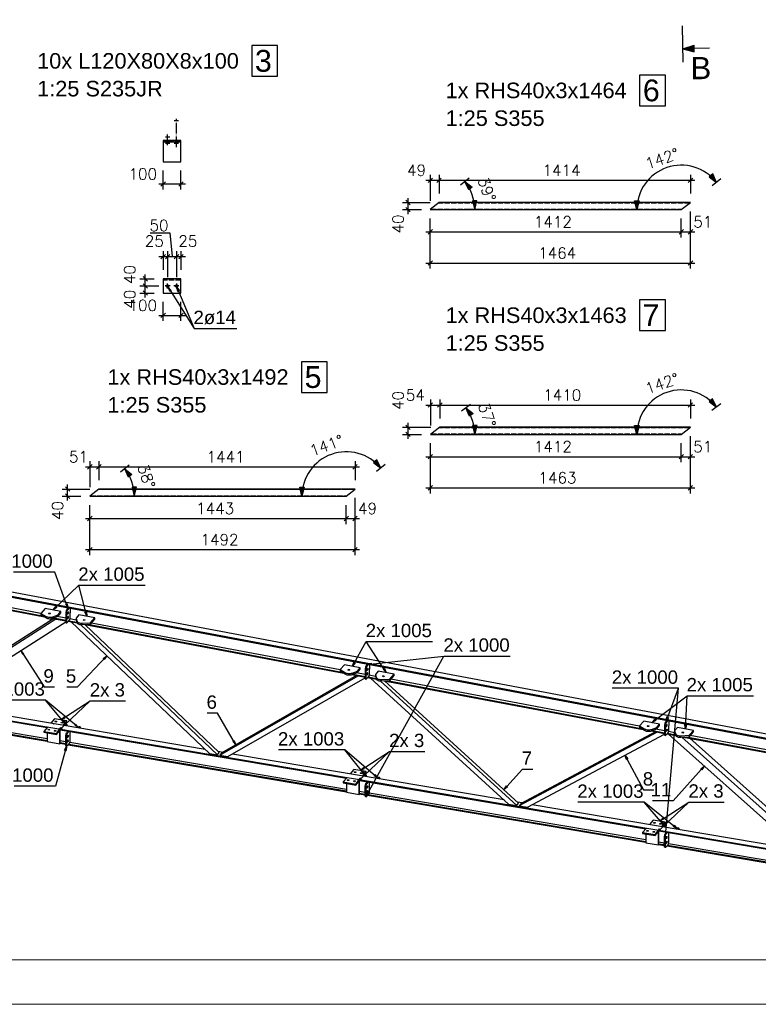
# Model space of a CAD drawing. Header units: millimetres. Extents: x 1814 to 94182, y 11562 to 49454.
# Tile 450 of 656: x 23074 to 23489, y 28069 to 28623. Entities that reach past the tile are written whole.
import ezdxf

# ---------------------------------------------------------------- set-up
doc = ezdxf.new("R2010")
doc.units = ezdxf.units.MM
doc.linetypes.add('ACAD_ISO02W100', pattern=[15, 12, -3])
doc.linetypes.add('ACAD_ISO04W100', pattern=[30, 24, -3, 0, -3])
doc.layers.add('AS_DIM_ON', color=7, linetype='Continuous')
doc.layers.add('pomoc', color=210, linetype='Continuous', lineweight=9, plot=False)
doc.layers.add('ramka', color=84, linetype='Continuous', lineweight=15)
doc.styles.add('ARIAL', font='arial.ttf')
doc.styles.add('CutSymbolDown', font='arial.ttf', dxfattribs={"height": 5})
doc.styles.add('ROMANS', font='romans')

# ---------------------------------------------------------------- blocks, each defined once
blk = doc.blocks.new('sectiondown')
blk.add_hatch(color=256).paths.add_polyline_path([(0, 0), (-2.55, 0.73), (-2.55, -0.73)])
at = {"color": 7, "linetype": 'Continuous'}
for p, q in [((0, -3), (0, 5.15)), ((-6, 0), (-2.55, 0))]:
    blk.add_line(p, q, dxfattribs=at)
for p, q in [((0, 0), (-2.55, 0.73)), ((-2.55, -0.73), (-2.55, 0.73)), ((0, 0), (-2.55, -0.73))]:
    blk.add_line(p, q)

msp = doc.modelspace()

# ---------------------------------------------------------------- hatches: boundary and pattern name
at = {"layer": 'AS_DIM_ON'}
for points in [[(23465.892, 28531.626), (23463.811, 28536.34), (23461.837, 28534.806)], [(23324.37, 28532.017), (23328.488, 28528.919), (23326.545, 28527.345)], [(23329.943, 28516.282), (23331.193, 28521.282), (23328.693, 28521.282)], [(23421.155, 28516.282), (23419.905, 28521.282), (23422.405, 28521.282)], [(23465.876, 28405.183), (23463.794, 28409.898), (23461.82, 28408.364)], [(23325.002, 28404.785), (23328.993, 28401.524), (23326.989, 28400.03)], [(23329.96, 28389.843), (23331.21, 28394.843), (23328.71, 28394.843)], [(23421.136, 28389.843), (23419.886, 28394.843), (23422.386, 28394.843)], [(23277.03, 28370.929), (23274.829, 28375.59), (23272.895, 28374.006)], [(23133.027, 28370.539), (23137.099, 28367.381), (23135.134, 28365.836)], [(23138.371, 28355.091), (23139.621, 28360.091), (23137.121, 28360.091)], [(23232.687, 28355.091), (23231.437, 28360.091), (23233.937, 28360.091)]]:
    msp.add_hatch(color=8, dxfattribs=at).paths.add_polyline_path(points, flags=0)

# ---------------------------------------------------------------- linework, layer by layer
at = {"color": 10, "linetype": 'ACAD_ISO04W100', "ltscale": 0.25}
for p, q in [((23163.311, 28566.174), (23160.911, 28566.174)), ((23163.311, 28566.174), (23160.911, 28566.174)), ((23162.111, 28551.419), (23162.111, 28567.324)), ((23162.111, 28551.419), (23162.111, 28567.324)), ((23162.111, 28566.174), (23162.111, 28566.174)), ((23162.111, 28566.174), (23162.111, 28566.174)), ((23157.111, 28552.469), (23157.111, 28559.374)), ((23154.611, 28555.222), (23164.611, 28555.222)), ((23158.311, 28556.974), (23155.911, 28556.974)), ((23158.311, 28553.469), (23155.911, 28553.469)), ((23157.111, 28556.974), (23157.111, 28556.974)), ((23157.111, 28553.469), (23157.111, 28553.469)), ((23163.311, 28553.469), (23160.911, 28553.469)), ((23163.311, 28553.469), (23160.911, 28553.469)), ((23162.111, 28553.469), (23162.111, 28553.469)), ((23162.111, 28553.469), (23162.111, 28553.469)), ((23451.301, 28520.282), (23309.881, 28520.282)), ((23154.611, 28477.323), (23164.611, 28477.323)), ((23158.511, 28473.323), (23155.711, 28473.323)), ((23158.511, 28473.323), (23155.711, 28473.323)), ((23157.111, 28471.923), (23157.111, 28474.723)), ((23157.111, 28471.923), (23157.111, 28474.723)), ((23157.111, 28473.323), (23157.111, 28473.323)), ((23163.511, 28473.323), (23160.711, 28473.323)), ((23163.511, 28473.323), (23160.711, 28473.323)), ((23162.111, 28474.723), (23162.111, 28471.923)), ((23162.111, 28474.723), (23162.111, 28471.923)), ((23162.111, 28473.323), (23162.111, 28473.323)), ((23310.325, 28393.843), (23451.283, 28393.843)), ((23118.461, 28359.091), (23262.572, 28359.091))]:
    msp.add_line(p, q, dxfattribs=at)
at = {"color": 145, "linetype": 'Continuous', "ltscale": 0.25}
for p, q in [((23164.611, 28555.222), (23154.611, 28555.222)), ((23154.611, 28555.222), (23154.611, 28543.222)), ((23154.611, 28554.422), (23164.611, 28554.422)), ((23164.611, 28543.222), (23164.611, 28555.222)), ((23154.611, 28543.222), (23164.611, 28543.222)), ((23309.881, 28520.282), (23304.943, 28516.282)), ((23451.3, 28520.282), (23309.881, 28520.282)), ((23446.155, 28516.282), (23451.3, 28520.282)), ((23304.943, 28516.282), (23446.155, 28516.282)), ((23164.611, 28477.323), (23154.611, 28477.323)), ((23154.611, 28477.323), (23154.611, 28469.323)), ((23164.611, 28469.323), (23164.611, 28477.323)), ((23154.611, 28469.323), (23164.611, 28469.323)), ((23310.325, 28393.843), (23304.96, 28389.843)), ((23451.283, 28393.843), (23310.325, 28393.843)), ((23446.136, 28389.843), (23451.283, 28393.843)), ((23304.96, 28389.843), (23446.136, 28389.843)), ((23118.461, 28359.091), (23113.371, 28355.091)), ((23262.572, 28359.091), (23118.461, 28359.091)), ((23257.687, 28355.091), (23262.572, 28359.091)), ((23113.371, 28355.091), (23257.687, 28355.091)), ((23606.467, 28200.104), (22933.993, 28326.55)), ((23606.448, 28197.778), (22932.298, 28324.539)), ((22932.298, 28324.117), (23606.448, 28197.355)), ((22942.278, 28314.613), (23087.862, 28287.239)), ((22943.966, 28314.719), (23086.789, 28287.864)), ((23085.869, 28289.121), (22945.959, 28315.429)), ((23085.871, 28289.209), (23085.854, 28288.408)), ((23085.854, 28288.408), (23088.832, 28286.675)), ((23088.183, 28291.953), (23085.871, 28289.209)), ((23085.871, 28289.209), (23088.849, 28287.476)), ((23097.142, 28290.268), (23088.183, 28291.953)), ((23088.849, 28287.476), (23088.832, 28286.675)), ((23092.611, 28286.463), (23095.537, 28287.581)), ((23092.628, 28287.264), (23092.611, 28286.463)), ((23092.628, 28287.264), (23095.554, 28288.383)), ((23099.827, 28286.496), (23095.049, 28287.395)), ((23095.537, 28287.581), (23097.126, 28289.466)), ((23095.554, 28288.383), (23095.537, 28287.581)), ((23095.554, 28288.383), (23097.142, 28290.268)), ((23097.126, 28289.466), (23097.142, 28290.268)), ((23099.896, 28289.77), (23099.788, 28284.599)), ((23099.896, 28289.77), (23100.317, 28289.691)), ((23100.317, 28289.691), (23100.208, 28284.52)), ((23100.857, 28291.887), (23100.314, 28291.243)), ((23100.314, 28291.243), (23100.735, 28291.164)), ((23101.667, 28292.27), (23100.735, 28291.164)), ((23100.8, 28289.168), (23100.777, 28289.141)), ((23100.93, 28288.743), (23100.794, 28288.769)), ((23100.8, 28289.168), (23101.221, 28289.089)), ((23101.246, 28292.349), (23100.857, 28291.887)), ((23100.893, 28287.006), (23101.184, 28287.352)), ((23101.221, 28289.089), (23100.93, 28288.743)), ((23100.949, 28289.679), (23101.241, 28290.024)), ((23102.319, 28286.699), (23102.434, 28292.126)), ((23107.185, 28288.38), (23105.596, 28286.495)), ((23116.145, 28286.695), (23107.185, 28288.38)), ((23017.855, 28237.547), (23094.183, 28286.051)), ((23093.12, 28286.25), (23019.444, 28239.432)), ((23024.394, 28236.443), (23099.803, 28284.362)), ((23092.357, 28286.394), (23099.796, 28284.995)), ((23093.148, 28286.668), (23099.805, 28285.416)), ((23099.788, 28284.599), (23100.208, 28284.52)), ((23100.013, 28283.964), (23100.434, 28283.884)), ((23100.585, 28283.989), (23102.041, 28285.716)), ((23100.744, 28286.496), (23100.721, 28286.469)), ((23100.874, 28286.071), (23100.737, 28286.096)), ((23100.744, 28286.496), (23101.165, 28286.416)), ((23100.874, 28286.071), (23101.165, 28286.416)), ((23101.209, 28284.73), (23106.162, 28283.798)), ((23101.516, 28285.094), (23105.986, 28284.254)), ((23102.041, 28285.716), (23102.319, 28286.699)), ((23105.662, 28285.399), (23102.139, 28286.062)), ((23102.917, 28284.408), (23180.697, 28210.4)), ((23105.596, 28286.495), (23105.579, 28285.693)), ((23105.579, 28285.693), (23105.61, 28285.584)), ((23105.596, 28286.495), (23106.095, 28284.732)), ((23105.61, 28285.584), (23106.078, 28283.931)), ((23106.078, 28283.931), (23106.095, 28284.732)), ((23108.162, 28282.885), (23185.128, 28209.652)), ((23109.131, 28282.858), (23109.148, 28283.66)), ((23109.131, 28282.858), (23113.816, 28283.15)), ((23109.148, 28283.66), (23113.833, 28283.952)), ((23186.187, 28210.909), (23110.482, 28282.942)), ((23110.656, 28282.953), (23256.274, 28255.573)), ((23112.344, 28283.058), (23255.201, 28256.197)), ((23113.816, 28283.15), (23116.128, 28285.893)), ((23113.833, 28283.952), (23113.816, 28283.15)), ((23113.833, 28283.952), (23116.145, 28286.695)), ((23254.28, 28257.454), (23114.337, 28283.768)), ((23116.128, 28285.893), (23116.145, 28286.695)), ((23256.593, 28260.286), (23254.282, 28257.543)), ((23265.553, 28258.601), (23256.593, 28260.286)), ((23269.269, 28260.221), (23268.726, 28259.577)), ((23268.726, 28259.577), (23269.147, 28259.498)), ((23270.079, 28260.603), (23269.147, 28259.498)), ((23269.658, 28260.683), (23269.269, 28260.221)), ((23270.731, 28255.032), (23270.845, 28260.459)), ((23186.531, 28209.415), (23264.305, 28254.062)), ((23263.453, 28254.222), (23187.59, 28210.672)), ((23254.282, 28257.543), (23254.265, 28256.741)), ((23254.265, 28256.741), (23257.243, 28255.008)), ((23254.282, 28257.543), (23257.26, 28255.81)), ((23257.26, 28255.81), (23257.243, 28255.008)), ((23260.768, 28254.727), (23268.207, 28253.329)), ((23261.022, 28254.796), (23263.948, 28255.915)), ((23261.038, 28255.598), (23261.022, 28254.796)), ((23261.038, 28255.598), (23263.965, 28256.717)), ((23261.558, 28255.001), (23268.216, 28253.75)), ((23268.239, 28254.83), (23263.46, 28255.728)), ((23263.948, 28255.915), (23265.537, 28257.8)), ((23263.965, 28256.717), (23263.948, 28255.915)), ((23263.965, 28256.717), (23265.553, 28258.601)), ((23265.537, 28257.8), (23265.553, 28258.601)), ((23268.308, 28258.103), (23268.199, 28252.932)), ((23268.308, 28258.103), (23268.729, 28258.024)), ((23268.646, 28254.102), (23268.62, 28252.853)), ((23268.729, 28258.024), (23268.646, 28254.102)), ((23268.996, 28252.322), (23270.452, 28254.05)), ((23269.155, 28254.829), (23269.133, 28254.802)), ((23269.285, 28254.404), (23269.149, 28254.43)), ((23269.155, 28254.829), (23269.576, 28254.75)), ((23269.211, 28257.501), (23269.189, 28257.475)), ((23269.341, 28257.077), (23269.205, 28257.102)), ((23269.211, 28257.501), (23269.632, 28257.422)), ((23269.285, 28254.404), (23269.576, 28254.75)), ((23269.305, 28255.34), (23269.596, 28255.685)), ((23269.632, 28257.422), (23269.341, 28257.077)), ((23269.361, 28258.012), (23269.652, 28258.358)), ((23270.452, 28254.05), (23270.731, 28255.032)), ((23274.074, 28253.733), (23270.55, 28254.395)), ((23274.008, 28254.828), (23273.991, 28254.026)), ((23273.991, 28254.026), (23274.022, 28253.917)), ((23275.596, 28256.713), (23274.008, 28254.828)), ((23274.008, 28254.828), (23274.506, 28253.066)), ((23274.022, 28253.917), (23274.489, 28252.264)), ((23284.556, 28255.028), (23275.596, 28256.713)), ((23282.228, 28251.484), (23284.539, 28254.227)), ((23282.244, 28252.285), (23284.556, 28255.028)), ((23284.539, 28254.227), (23284.556, 28255.028)), ((22932.298, 28251.927), (23258.069, 28196.901)), ((22945.28, 28249.312), (23089.346, 28224.978)), ((23191.104, 28208.643), (23268.201, 28252.901)), ((23268.199, 28252.932), (23268.62, 28252.853)), ((23268.425, 28252.297), (23268.846, 28252.218)), ((23269.62, 28253.063), (23274.574, 28252.131)), ((23269.928, 28253.428), (23274.398, 28252.587)), ((23271.347, 28252.738), (23348.965, 28181.978)), ((23274.489, 28252.264), (23274.506, 28253.066)), ((23353.539, 28181.206), (23276.746, 28251.213)), ((23277.542, 28251.191), (23277.559, 28251.993)), ((23277.542, 28251.191), (23282.228, 28251.484)), ((23277.559, 28251.993), (23282.244, 28252.285)), ((23279.068, 28251.286), (23424.685, 28223.906)), ((23354.598, 28182.462), (23279.113, 28251.278)), ((23280.755, 28251.392), (23423.612, 28224.53)), ((23282.244, 28252.285), (23282.228, 28251.484)), ((23422.691, 28225.788), (23282.748, 28252.102)), ((22945.28, 28243.179), (23089.446, 28218.827)), ((22945.28, 28242.109), (23089.446, 28217.758)), ((22945.28, 28241.687), (23089.446, 28217.335)), ((23178.313, 28212.669), (23027.16, 28238.201)), ((23093.47, 28229.871), (23091.352, 28227.358)), ((23092.988, 28227.082), (23093.106, 28227.062)), ((23100.487, 28228.686), (23093.47, 28229.871)), ((23098.369, 28226.173), (23100.487, 28228.686)), ((23098.765, 28226.106), (23100.487, 28228.149)), ((23099.812, 28226.511), (23099.383, 28226.001)), ((23100.286, 28226.503), (23099.804, 28225.93)), ((23099.865, 28226.574), (23099.812, 28226.511)), ((23100.286, 28226.503), (23099.865, 28226.574)), ((23100.438, 28226.607), (23100.017, 28226.678)), ((23100.487, 28228.149), (23100.487, 28228.686)), ((23425.005, 28228.619), (23422.693, 28225.877)), ((23433.965, 28226.935), (23425.005, 28228.619)), ((23432.359, 28224.248), (23433.948, 28226.133)), ((23432.376, 28225.05), (23433.965, 28226.935)), ((23433.948, 28226.133), (23433.965, 28226.935)), ((23436.719, 28226.437), (23436.61, 28221.265)), ((23436.719, 28226.437), (23437.14, 28226.358)), ((23437.14, 28226.358), (23437.114, 28225.108)), ((23438.069, 28229.016), (23437.137, 28227.91)), ((23437.137, 28227.91), (23437.558, 28227.831)), ((23438.49, 28228.937), (23437.558, 28227.831)), ((23437.772, 28226.346), (23438.063, 28226.691)), ((23439.142, 28223.365), (23439.256, 28228.793)), ((23089.658, 28225.347), (23087.539, 28222.834)), ((23087.539, 28222.834), (23094.557, 28221.649)), ((23087.539, 28222.834), (23087.539, 28222.298)), ((23087.539, 28222.298), (23094.557, 28221.112)), ((23089.446, 28221.976), (23089.446, 28217.048)), ((23094.557, 28221.649), (23096.675, 28224.162)), ((23094.557, 28221.112), (23096.463, 28223.374)), ((23094.557, 28221.112), (23094.557, 28221.649)), ((23096.463, 28215.863), (23096.463, 28223.374)), ((23096.675, 28216.114), (23096.675, 28224.162)), ((23096.675, 28223.74), (23257.757, 28196.531)), ((23101.095, 28222.993), (23100.164, 28221.887)), ((23100.164, 28221.887), (23100.585, 28221.816)), ((23101.517, 28222.922), (23100.585, 28221.816)), ((23100.683, 28225.782), (23100.683, 28225.968)), ((23100.836, 28220.324), (23101.127, 28220.669)), ((23102.306, 28217.326), (23102.306, 28222.788)), ((23107.25, 28225.255), (23106.821, 28224.745)), ((23107.724, 28225.247), (23107.242, 28224.674)), ((23107.303, 28225.318), (23107.25, 28225.255)), ((23107.724, 28225.247), (23107.303, 28225.318)), ((23107.876, 28225.35), (23107.455, 28225.421)), ((23108.121, 28224.525), (23108.121, 28224.712)), ((23432.544, 28222.428), (23354.943, 28180.968)), ((23431.588, 28222.608), (23356.002, 28182.225)), ((23359.679, 28180.168), (23436.611, 28221.27)), ((23422.693, 28225.877), (23422.676, 28225.075)), ((23422.676, 28225.075), (23425.655, 28223.342)), ((23422.693, 28225.877), (23425.671, 28224.143)), ((23425.671, 28224.143), (23425.655, 28223.342)), ((23429.179, 28223.061), (23436.619, 28221.662)), ((23429.433, 28223.13), (23432.359, 28224.248)), ((23429.45, 28223.931), (23429.433, 28223.13)), ((23429.45, 28223.931), (23432.376, 28225.05)), ((23429.97, 28223.335), (23436.628, 28222.083)), ((23436.65, 28223.163), (23431.872, 28224.062)), ((23432.376, 28225.05), (23432.359, 28224.248)), ((23436.61, 28221.265), (23437.031, 28221.186)), ((23436.836, 28220.63), (23437.257, 28220.551)), ((23437.114, 28225.108), (23437.031, 28221.186)), ((23437.407, 28220.655), (23438.864, 28222.383)), ((23437.567, 28223.162), (23437.544, 28223.135)), ((23437.696, 28222.737), (23437.56, 28222.763)), ((23437.567, 28223.162), (23437.988, 28223.083)), ((23437.623, 28225.835), (23437.6, 28225.808)), ((23437.753, 28225.41), (23437.617, 28225.436)), ((23437.623, 28225.835), (23438.044, 28225.756)), ((23437.988, 28223.083), (23437.696, 28222.737)), ((23437.716, 28223.673), (23438.007, 28224.019)), ((23437.753, 28225.41), (23438.044, 28225.756)), ((23438.032, 28221.396), (23442.985, 28220.465)), ((23438.339, 28221.761), (23442.809, 28220.921)), ((23438.864, 28222.383), (23439.142, 28223.365)), ((23442.485, 28222.066), (23438.962, 28222.728)), ((23439.018, 28221.211), (23514.713, 28153.623)), ((23442.419, 28223.161), (23442.402, 28222.36)), ((23442.402, 28222.36), (23442.433, 28222.251)), ((23444.008, 28225.046), (23442.419, 28223.161)), ((23442.419, 28223.161), (23442.917, 28221.399)), ((23442.433, 28222.251), (23442.901, 28220.597)), ((23442.901, 28220.597), (23442.917, 28221.399)), ((23452.968, 28223.362), (23444.008, 28225.046)), ((23445.971, 28220.326), (23450.656, 28220.619)), ((23450.639, 28219.817), (23452.951, 28222.56)), ((23450.656, 28220.619), (23450.639, 28219.817)), ((23450.656, 28220.619), (23452.968, 28223.362)), ((23452.951, 28222.56), (23452.968, 28223.362)), ((23089.446, 28217.048), (23096.463, 28215.863)), ((23096.463, 28215.863), (23096.675, 28216.114)), ((23096.675, 28217.606), (23099.766, 28217.084)), ((23096.675, 28216.537), (23099.766, 28216.015)), ((23096.675, 28216.114), (23099.766, 28215.592)), ((23099.766, 28220.41), (23100.187, 28220.339)), ((23099.766, 28220.41), (23099.766, 28215.219)), ((23099.766, 28215.219), (23100.187, 28215.148)), ((23100.187, 28220.339), (23100.187, 28215.148)), ((23100.585, 28214.613), (23102.041, 28216.341)), ((23100.706, 28219.801), (23100.667, 28219.755)), ((23100.706, 28217.119), (23100.667, 28217.073)), ((23100.836, 28219.385), (23100.697, 28219.408)), ((23100.836, 28216.702), (23100.697, 28216.726)), ((23100.706, 28219.801), (23101.127, 28219.73)), ((23100.706, 28217.119), (23101.127, 28217.048)), ((23101.127, 28219.73), (23100.836, 28219.385)), ((23100.836, 28217.641), (23101.127, 28217.987)), ((23101.127, 28217.048), (23100.836, 28216.702)), ((23101.205, 28215.349), (23257.857, 28188.889)), ((23101.517, 28215.719), (23257.857, 28189.311)), ((23102.041, 28216.341), (23102.306, 28217.326)), ((23102.133, 28216.684), (23257.857, 28190.381)), ((23445.954, 28219.525), (23445.971, 28220.326)), ((23445.954, 28219.525), (23450.639, 28219.817)), ((23446.52, 28219.56), (23521.686, 28152.445)), ((23447.479, 28219.62), (23593.096, 28192.239)), ((23449.167, 28219.725), (23592.024, 28192.863)), ((23523.274, 28154.33), (23450.866, 28218.983)), ((23591.103, 28194.121), (23451.16, 28220.435)), ((23100.012, 28214.581), (23100.433, 28214.509)), ((23180.697, 28210.4), (23185.128, 28209.652)), ((23185.128, 28209.652), (23186.187, 28210.909)), ((23188.17, 28211.004), (23185.636, 28211.432)), ((23187.511, 28210.577), (23186.531, 28209.415)), ((23186.531, 28209.415), (23191.104, 28208.643)), ((23187.59, 28210.672), (23187.511, 28210.577)), ((23346.453, 28184.269), (23193.616, 28210.084)), ((23261.882, 28201.424), (23259.763, 28198.911)), ((23268.899, 28200.239), (23261.882, 28201.424)), ((23266.781, 28197.726), (23268.899, 28200.239)), ((23267.176, 28197.659), (23268.899, 28199.703)), ((23268.899, 28199.703), (23268.899, 28200.239)), ((23258.069, 28196.901), (23255.951, 28194.388)), ((23255.951, 28194.388), (23262.968, 28193.202)), ((23255.951, 28194.388), (23255.951, 28193.851)), ((23255.951, 28193.851), (23262.968, 28192.666)), ((23257.857, 28193.529), (23257.857, 28188.602)), ((23258.069, 28196.901), (23260.62, 28196.47)), ((23260.62, 28196.47), (23594.155, 28140.132)), ((23262.968, 28193.202), (23265.086, 28195.716)), ((23262.968, 28192.666), (23264.874, 28194.928)), ((23262.968, 28192.666), (23262.968, 28193.202)), ((23264.874, 28187.416), (23264.874, 28194.928)), ((23265.086, 28187.668), (23265.086, 28195.716)), ((23265.086, 28195.293), (23426.169, 28168.084)), ((23268.224, 28198.065), (23267.794, 28197.555)), ((23268.698, 28198.056), (23268.215, 28197.484)), ((23268.277, 28198.127), (23268.224, 28198.065)), ((23268.698, 28198.056), (23268.277, 28198.127)), ((23268.85, 28198.16), (23268.429, 28198.231)), ((23269.507, 28194.546), (23268.575, 28193.441)), ((23268.575, 28193.441), (23268.996, 28193.369)), ((23269.928, 28194.475), (23268.996, 28193.369)), ((23269.095, 28197.335), (23269.095, 28197.522)), ((23270.717, 28188.879), (23270.717, 28194.342)), ((23275.662, 28196.808), (23275.232, 28196.298)), ((23276.136, 28196.8), (23275.653, 28196.227)), ((23275.715, 28196.871), (23275.662, 28196.808)), ((23276.136, 28196.8), (23275.715, 28196.871)), ((23276.288, 28196.904), (23275.867, 28196.975)), ((23276.533, 28196.079), (23276.533, 28196.265)), ((23257.857, 28188.602), (23264.874, 28187.416)), ((23264.874, 28187.416), (23265.086, 28187.668)), ((23265.086, 28189.16), (23268.178, 28188.637)), ((23265.086, 28188.09), (23268.178, 28187.568)), ((23265.086, 28187.668), (23268.178, 28187.146)), ((23268.178, 28191.963), (23268.599, 28191.892)), ((23268.178, 28191.963), (23268.178, 28186.773)), ((23268.599, 28191.892), (23268.599, 28186.701)), ((23268.996, 28186.167), (23270.452, 28187.894)), ((23269.118, 28191.355), (23269.079, 28191.309)), ((23269.118, 28188.672), (23269.079, 28188.626)), ((23269.248, 28190.938), (23269.108, 28190.962)), ((23269.248, 28188.256), (23269.108, 28188.279)), ((23269.118, 28191.355), (23269.539, 28191.284)), ((23269.118, 28188.672), (23269.539, 28188.601)), ((23269.248, 28191.877), (23269.539, 28192.223)), ((23269.539, 28191.284), (23269.248, 28190.938)), ((23269.248, 28189.195), (23269.539, 28189.54)), ((23269.539, 28188.601), (23269.248, 28188.256)), ((23269.928, 28187.272), (23426.269, 28160.865)), ((23270.452, 28187.894), (23270.717, 28188.879)), ((23270.544, 28188.238), (23426.269, 28161.934)), ((23268.178, 28186.773), (23268.599, 28186.701)), ((23268.423, 28186.134), (23268.844, 28186.063)), ((23269.616, 28186.903), (23426.269, 28160.442)), ((23348.965, 28181.978), (23353.539, 28181.206)), ((23353.539, 28181.206), (23354.598, 28182.462)), ((23356.614, 28182.552), (23354.018, 28182.991)), ((23355.922, 28182.131), (23354.943, 28180.968)), ((23356.002, 28182.225), (23355.922, 28182.131)), ((23354.943, 28180.968), (23359.679, 28180.168)), ((23511.64, 28156.367), (23362.333, 28181.586)), ((23430.293, 28172.978), (23428.175, 28170.465)), ((23437.31, 28171.793), (23430.293, 28172.978)), ((23435.192, 28169.279), (23437.31, 28171.793)), ((23435.588, 28169.213), (23437.31, 28171.256)), ((23437.31, 28171.256), (23437.31, 28171.793)), ((23426.48, 28168.454), (23424.362, 28165.941)), ((23424.362, 28165.941), (23431.38, 28164.756)), ((23424.362, 28165.941), (23424.362, 28165.405)), ((23424.362, 28165.405), (23431.38, 28164.219)), ((23426.269, 28165.083), (23426.269, 28160.155)), ((23431.38, 28164.756), (23433.498, 28167.269)), ((23431.38, 28164.219), (23433.286, 28166.481)), ((23433.286, 28158.97), (23433.286, 28166.481)), ((23433.498, 28159.221), (23433.498, 28167.269)), ((23433.498, 28166.846), (23593.843, 28139.762)), ((23436.635, 28169.618), (23436.205, 28169.108)), ((23437.109, 28169.61), (23436.627, 28169.037)), ((23436.688, 28169.681), (23436.635, 28169.618)), ((23437.109, 28169.61), (23436.688, 28169.681)), ((23437.261, 28169.714), (23436.84, 28169.785)), ((23437.918, 28166.1), (23436.986, 28164.994)), ((23438.339, 28166.029), (23437.407, 28164.923)), ((23437.506, 28168.889), (23437.506, 28169.075)), ((23439.128, 28160.433), (23439.128, 28165.895)), ((23444.073, 28168.362), (23443.644, 28167.852)), ((23444.547, 28168.353), (23444.065, 28167.781)), ((23444.126, 28168.424), (23444.073, 28168.362)), ((23444.547, 28168.353), (23444.126, 28168.424)), ((23444.699, 28168.457), (23444.278, 28168.528)), ((23444.944, 28167.632), (23444.944, 28167.819)), ((23426.269, 28160.155), (23433.286, 28158.97)), ((23431.38, 28164.219), (23431.38, 28164.756)), ((23433.498, 28160.713), (23436.589, 28160.191)), ((23433.498, 28159.644), (23436.589, 28159.122)), ((23436.589, 28163.517), (23437.01, 28163.446)), ((23436.589, 28163.517), (23436.589, 28158.326)), ((23436.986, 28164.994), (23437.407, 28164.923)), ((23437.01, 28163.446), (23437.01, 28158.255)), ((23437.529, 28162.908), (23437.49, 28162.862)), ((23437.529, 28160.226), (23437.49, 28160.179)), ((23437.659, 28162.492), (23437.519, 28162.515)), ((23437.659, 28159.809), (23437.519, 28159.833)), ((23437.529, 28162.908), (23437.95, 28162.837)), ((23437.529, 28160.226), (23437.95, 28160.155)), ((23437.659, 28163.431), (23437.95, 28163.776)), ((23437.95, 28162.837), (23437.659, 28162.492)), ((23437.659, 28160.748), (23437.95, 28161.094)), ((23437.95, 28160.155), (23437.659, 28159.809)), ((23438.864, 28159.448), (23439.128, 28160.433)), ((23438.956, 28159.791), (23593.943, 28133.612)), ((23433.286, 28158.97), (23433.498, 28159.221)), ((23433.498, 28159.221), (23436.589, 28158.699)), ((23436.589, 28158.326), (23437.01, 28158.255)), ((23436.834, 28157.687), (23437.255, 28157.616)), ((23437.407, 28157.72), (23438.864, 28159.448)), ((23438.028, 28158.456), (23593.943, 28132.12)), ((23438.339, 28158.826), (23593.943, 28132.543))]:
    msp.add_line(p, q, dxfattribs=at)
at = {"color": 84, "linetype": 'ACAD_ISO02W100', "ltscale": 0.25}
for p, q in [((23156.411, 28555.222), (23156.411, 28554.422)), ((23157.811, 28554.422), (23157.811, 28555.222)), ((23161.411, 28555.222), (23161.411, 28554.422)), ((23162.811, 28554.422), (23162.811, 28555.222)), ((23450.914, 28519.982), (23309.511, 28519.982)), ((23305.313, 28516.582), (23446.541, 28516.582)), ((23164.611, 28476.523), (23154.611, 28476.523)), ((23450.897, 28393.543), (23309.922, 28393.543)), ((23305.362, 28390.143), (23446.522, 28390.143)), ((23113.753, 28355.391), (23258.054, 28355.391)), ((23262.206, 28358.791), (23118.079, 28358.791))]:
    msp.add_line(p, q, dxfattribs=at)
at = {"color": 0, "linetype": 'ByBlock', "lineweight": -2}
for p, q in [((23158.459, 28470.391, -8649.6), (23157.483, 28472.73, -8649.6)), ((23157.483, 28472.73, -8649.6), (23159.165, 28470.834, -8649.6)), ((23158.459, 28470.391, -8649.6), (23159.165, 28470.834, -8649.6)), ((23162.962, 28470.21, -8649.6), (23162.381, 28472.677, -8649.6)), ((23162.381, 28472.677, -8649.6), (23163.731, 28470.532, -8649.6)), ((23162.962, 28470.21, -8649.6), (23163.731, 28470.532, -8649.6)), ((23092.662, 28291.11), (23094.18, 28293.14)), ((23094.756, 28292.538), (23092.662, 28291.11)), ((23094.756, 28292.538), (23094.18, 28293.14)), ((23100.584, 28294.609), (23099.802, 28294.323)), ((23101.052, 28292.118), (23099.802, 28294.323)), ((23100.584, 28294.609), (23101.052, 28292.118)), ((23111.447, 28290.062), (23110.64, 28289.855)), ((23111.665, 28287.537), (23110.64, 28289.855)), ((23111.447, 28290.062), (23111.665, 28287.537)), ((23075.631, 28266.04), (23074.642, 28268.374)), ((23074.642, 28268.374), (23076.335, 28266.487)), ((23075.631, 28266.04), (23076.335, 28266.487)), ((23120.923, 28263.825), (23122.948, 28265.349)), ((23122.948, 28265.349), (23121.527, 28263.25)), ((23120.923, 28263.825), (23121.527, 28263.25)), ((23261.073, 28259.444), (23261.934, 28261.828)), ((23262.661, 28261.42), (23261.073, 28259.444)), ((23262.661, 28261.42), (23261.934, 28261.828)), ((23269.463, 28260.452), (23271.903, 28261.137)), ((23271.994, 28260.308), (23269.463, 28260.452)), ((23271.994, 28260.308), (23271.903, 28261.137)), ((23279.079, 28258.201), (23278.377, 28257.751)), ((23280.076, 28255.871), (23278.377, 28257.751)), ((23279.079, 28258.201), (23280.076, 28255.871)), ((23096.979, 28229.278), (23098.86, 28230.977)), ((23099.309, 28230.275), (23096.979, 28229.278)), ((23098.672, 28228.839), (23098.034, 28228.303)), ((23099.962, 28226.657), (23098.034, 28228.303)), ((23098.672, 28228.839), (23099.962, 28226.657)), ((23099.309, 28230.275), (23098.86, 28230.977)), ((23105.374, 28226.914), (23104.843, 28226.272)), ((23107.036, 28225), (23104.843, 28226.272)), ((23105.374, 28226.914), (23107.036, 28225)), ((23429.485, 28227.777), (23431.229, 28229.616)), ((23431.731, 28228.951), (23429.485, 28227.777)), ((23431.731, 28228.951), (23431.229, 28229.616)), ((23437.603, 28228.463), (23438.096, 28230.949)), ((23438.876, 28230.655), (23437.603, 28228.463)), ((23438.876, 28230.655), (23438.096, 28230.949)), ((23448.488, 28224.204), (23448.201, 28226.722)), ((23449.033, 28226.679), (23448.201, 28226.722)), ((23449.033, 28226.679), (23448.488, 28224.204)), ((23095.616, 28222.906), (23097.146, 28224.926)), ((23097.719, 28224.32), (23095.616, 28222.906)), ((23097.719, 28224.32), (23097.146, 28224.926)), ((23194.611, 28217.584), (23193.888, 28217.17)), ((23195.494, 28215.209), (23193.888, 28217.17)), ((23194.611, 28217.584), (23195.494, 28215.209)), ((23099.163, 28212.242), (23100.222, 28214.545)), ((23099.163, 28212.242), (23099.967, 28212.023)), ((23100.222, 28214.545), (23099.967, 28212.023)), ((23415.255, 28207.026), (23414.444, 28209.428)), ((23414.444, 28209.428), (23415.99, 28207.419)), ((23415.255, 28207.026), (23415.99, 28207.419)), ((23265.39, 28200.832), (23267.271, 28202.53)), ((23267.72, 28201.828), (23265.39, 28200.832)), ((23267.116, 28200.411), (23266.47, 28199.884)), ((23268.373, 28198.21), (23266.47, 28199.884)), ((23267.116, 28200.411), (23268.373, 28198.21)), ((23267.72, 28201.828), (23267.271, 28202.53)), ((23273.811, 28198.489), (23273.272, 28197.854)), ((23273.811, 28198.489), (23275.447, 28196.553)), ((23457.122, 28201.694), (23459.098, 28203.281)), ((23457.122, 28201.694), (23457.744, 28201.139)), ((23459.098, 28203.281), (23457.744, 28201.139)), ((23264.027, 28194.459), (23265.558, 28196.479)), ((23266.13, 28195.873), (23264.027, 28194.459)), ((23266.13, 28195.873), (23265.558, 28196.479)), ((23275.447, 28196.553), (23273.272, 28197.854)), ((23268.634, 28186.098), (23269.485, 28188.486)), ((23270.213, 28188.08), (23268.634, 28186.098)), ((23270.213, 28188.08), (23269.485, 28188.486)), ((23346.335, 28189.995), (23347.712, 28192.123)), ((23348.328, 28191.562), (23346.335, 28189.995)), ((23348.328, 28191.562), (23347.712, 28192.123)), ((23433.802, 28172.385), (23435.683, 28174.084)), ((23436.132, 28173.382), (23433.802, 28172.385)), ((23435.419, 28171.897), (23434.791, 28171.35)), ((23436.746, 28169.738), (23434.791, 28171.35)), ((23435.419, 28171.897), (23436.746, 28169.738)), ((23436.132, 28173.382), (23435.683, 28174.084)), ((23432.439, 28166.012), (23433.969, 28168.032)), ((23434.542, 28167.427), (23432.439, 28166.012)), ((23434.542, 28167.427), (23433.969, 28168.032)), ((23442.164, 28169.992), (23441.644, 28169.34)), ((23443.858, 28168.107), (23441.644, 28169.34)), ((23442.164, 28169.992), (23443.858, 28168.107)), ((23436.784, 28157.704), (23436.588, 28160.231)), ((23437.418, 28160.158), (23436.588, 28160.231)), ((23437.418, 28160.158), (23436.784, 28157.704))]:
    msp.add_line(p, q, dxfattribs=at)
at = {"color": 7}
for p, q in [((23157.483, 28472.73), (23172.111, 28449.423)), ((23111.665, 28287.537), (23107.184, 28305.014)), ((23280.076, 28255.871), (23268.881, 28273.348)), ((23268.634, 28186.098), (23312.624, 28265.155)), ((23436.784, 28157.704), (23444.63, 28247.079)), ((23448.488, 28224.204), (23449.451, 28242.853)), ((23099.962, 28226.657), (23088.412, 28240.396)), ((23095.616, 28222.906), (23113.64, 28239.94)), ((23268.373, 28198.21), (23256.823, 28212.371)), ((23264.027, 28194.459), (23282.052, 28211.494)), ((23436.746, 28169.738), (23425.235, 28182.963)), ((23432.439, 28166.012), (23450.463, 28183.047))]:
    msp.add_line(p, q, dxfattribs=at)
at = {"color": 4}
for points in [[(23204.464, 28591.323), (23218.981, 28591.323), (23218.981, 28608.573), (23204.464, 28608.573), (23204.464, 28591.323)], [(23422.666, 28574.706), (23437.184, 28574.706), (23437.184, 28591.956), (23422.666, 28591.956), (23422.666, 28574.706)], [(23422.666, 28448.267), (23437.184, 28448.267), (23437.184, 28465.517), (23422.666, 28465.517), (23422.666, 28448.267)], [(23232.424, 28413.496), (23246.942, 28413.496), (23246.942, 28430.746), (23232.424, 28430.746), (23232.424, 28413.496)]]:
    msp.add_lwpolyline(points, dxfattribs=at)
at = {"color": 7}
for points in [[(23162.381, 28472.677), (23172.111, 28449.423), (23195.993, 28449.423)], [(23101.052, 28292.118), (23093.649, 28312.356), (23070.341, 28312.356)], [(23092.662, 28291.11), (23107.184, 28305.014), (23144.469, 28305.014)], [(23261.073, 28259.444), (23268.881, 28273.348), (23306.166, 28273.348)], [(23074.642, 28268.374), (23087.718, 28247.797), (23093.545, 28247.797)], [(23122.948, 28265.349), (23106.169, 28247.714), (23100.342, 28247.714)], [(23269.463, 28260.452), (23312.624, 28265.155), (23349.909, 28265.155)], [(23437.603, 28228.463), (23444.63, 28247.079), (23407.345, 28247.079)], [(23429.485, 28227.777), (23449.451, 28242.853), (23486.737, 28242.853)], [(23107.036, 28225), (23088.412, 28240.396), (23051.127, 28240.396)], [(23096.979, 28229.278), (23113.64, 28239.94), (23133.444, 28239.94)], [(23195.494, 28215.209), (23185.251, 28233.051), (23179.424, 28233.051)], [(23100.222, 28214.545), (23094.079, 28191.984), (23070.77, 28191.984)], [(23275.447, 28196.553), (23256.823, 28212.371), (23219.538, 28212.371)], [(23265.39, 28200.832), (23282.052, 28211.494), (23301.855, 28211.494)], [(23414.444, 28209.428), (23424.898, 28189.861), (23430.725, 28189.861)], [(23346.335, 28189.995), (23356.875, 28201.556), (23362.702, 28201.556)], [(23459.098, 28203.281), (23441.657, 28183.748), (23430.003, 28183.748)], [(23443.858, 28168.107), (23425.235, 28182.963), (23387.95, 28182.963)], [(23433.802, 28172.385), (23450.463, 28183.047), (23470.267, 28183.047)]]:
    msp.add_lwpolyline(points, dxfattribs=at)
at = {"color": 145, "linetype": 'Continuous', "ltscale": 0.25}
for centre in [(23157.111, 28473.323), (23162.111, 28473.323)]:
    msp.add_circle(centre, 0.7, dxfattribs=at)
at = {"color": 145, "linetype": 'Continuous', "ltscale": 0.25, "extrusion": (0.018714, 0.890853, 0.453906)}
for centre in [(-22491.43, -13057.901, 25633.592), (-22511.066, -13056.418, 25630.681), (-22660.469, -13045.136, 25608.533), (-22680.105, -13043.653, 25605.623), (-22829.509, -13032.371, 25583.475), (-22849.145, -13030.888, 25580.564)]:
    msp.add_circle(centre, 0.525, dxfattribs=at)
at = {"color": 145, "linetype": 'Continuous', "ltscale": 0.25, "extrusion": (-8.32667e-17, 0.894193, 0.447682)}
for centre in [(-23094.165, -12637.297, 25241.567), (-23430.988, -12611.827, 25190.693), (-23427.176, -12609.801, 25186.648)]:
    msp.add_circle(centre, 0.525, dxfattribs=at)
at = {"color": 145, "linetype": 'Continuous', "ltscale": 0.25, "extrusion": (2.10728e-13, 0.894193, 0.447682)}
for centre in [(-23097.674, -12637.031, 25241.037), (-23434.497, -12611.561, 25190.163)]:
    msp.add_circle(centre, 0.525, dxfattribs=at)
at = {"color": 145, "linetype": 'Continuous', "ltscale": 0.25, "extrusion": (-7.03539e-14, 0.894193, 0.447682)}
for centre in [(-23090.353, -12635.271, 25237.521), (-23262.577, -12624.562, 25216.13), (-23258.764, -12622.536, 25212.085)]:
    msp.add_circle(centre, 0.525, dxfattribs=at)
at = {"color": 145, "linetype": 'Continuous', "ltscale": 0.25, "extrusion": (-2.81166e-13, 0.894193, 0.447682)}
msp.add_circle((-23093.861, -12635.006, 25236.992), 0.525, dxfattribs=at)
at = {"color": 145, "linetype": 'Continuous', "ltscale": 0.25, "extrusion": (1.40458e-13, 0.894193, 0.447682)}
msp.add_circle((-23266.085, -12624.296, 25215.6), 0.525, dxfattribs=at)
at = {"color": 145, "linetype": 'Continuous', "ltscale": 0.25, "extrusion": (-2.10895e-13, 0.894193, 0.447682)}
msp.add_circle((-23262.273, -12622.271, 25211.555), 0.525, dxfattribs=at)
at = {"color": 145, "linetype": 'Continuous', "ltscale": 0.25, "extrusion": (-1.40624e-13, 0.894193, 0.447682)}
msp.add_circle((-23430.684, -12609.536, 25186.118), 0.525, dxfattribs=at)
at = {"color": 145, "linetype": 'Continuous', "ltscale": 0.25, "extrusion": (0.018714, 0.890853, 0.453906)}
for centre, start, end in [((-22491.673, -13057.474, 25632.754), 39.32486, 131.85059), ((-22491.673, -13057.11, 25632.039), 39.32486, 131.85059), ((-22509.542, -13055.76, 25629.391), 7.89585, 100.42249), ((-22509.542, -13056.124, 25630.105), 7.89585, 100.42249), ((-22660.712, -13044.345, 25606.981), 39.31939, 131.84603), ((-22660.712, -13044.709, 25607.696), 39.31939, 131.84603), ((-22678.581, -13042.995, 25604.332), 7.89585, 100.42249), ((-22678.581, -13043.359, 25605.047), 7.89585, 100.42249), ((-22829.751, -13031.58, 25581.922), 39.31939, 131.84603), ((-22829.751, -13031.944, 25582.637), 39.31939, 131.84603), ((-22847.621, -13030.23, 25579.273), 7.89585, 100.42249), ((-22847.621, -13030.594, 25579.988), 7.89585, 100.42249)]:
    msp.add_arc(centre, 2.625, start, end, dxfattribs=at)
at = {"color": 145, "linetype": 'Continuous', "ltscale": 0.25, "extrusion": (0.935432, -0.175891, 0.306642)}
for centre, radius, start, end in [((32071.787, -5358.451, 16632.762), 1.125, 28.4818, 118.4818), ((32071.787, -5358.582, 16633.17), 1.125, 28.4818, 118.4818), ((32068.651, -5358.907, 16634.177), 0.525, 208.4818, 28.4818), ((32066.685, -5358.711, 16633.57), 1.125, 118.4818, 185.9818), ((32066.685, -5358.843, 16633.978), 1.125, 118.4818, 208.4818), ((32071.787, -5410.998, 16795.87), 1.125, 28.4818, 118.4818), ((32071.787, -5411.129, 16796.277), 1.125, 28.4818, 118.4818), ((32068.651, -5411.454, 16797.284), 0.525, 208.4818, 28.4818), ((32066.685, -5411.258, 16796.678), 1.125, 118.4818, 185.9818), ((32066.685, -5411.39, 16797.085), 1.125, 118.4818, 208.4818), ((32071.787, -5463.545, 16958.977), 1.125, 28.4818, 118.4818), ((32071.787, -5463.677, 16959.385), 1.125, 28.4818, 118.4818), ((32071.287, -5463.866, 16959.974), 0.525, 208.4818, 28.4818), ((32066.685, -5463.805, 16959.785), 1.125, 118.4818, 185.9818), ((32066.685, -5463.937, 16960.193), 1.125, 118.4818, 208.4818)]:
    msp.add_arc(centre, radius, start, end, dxfattribs=at)
at = {"color": 145, "linetype": 'Continuous', "ltscale": 0.25, "extrusion": (-0.935432, 0.175891, -0.306642)}
for centre, start, end in [((-32068.257, -5358.839, -16633.966), 331.5182, 151.5182), ((-32070.894, -5358.704, -16633.548), 331.5182, 151.5182), ((-32068.651, -5358.776, -16633.769), 258.33436, 331.5182), ((-32071.287, -5358.641, -16633.352), 258.33437, 331.5182), ((-32071.287, -5358.772, -16633.76), 151.5182, 331.5182), ((-32068.257, -5411.386, -16797.073), 331.5182, 151.5182), ((-32070.894, -5411.251, -16796.655), 331.5182, 151.5182), ((-32068.651, -5411.323, -16796.877), 258.33445, 331.5182), ((-32071.287, -5411.188, -16796.459), 258.33438, 331.5182), ((-32071.287, -5411.319, -16796.867), 151.5182, 331.5182), ((-32070.894, -5463.798, -16959.763), 331.5182, 151.5182), ((-32071.287, -5463.735, -16959.567), 258.33437, 331.5182), ((-32068.257, -5463.933, -16960.18), 331.5182, 151.5182), ((-32068.651, -5463.87, -16959.984), 258.33436, 331.5182), ((-32068.651, -5464.001, -16960.392), 151.5182, 331.5182)]:
    msp.add_arc(centre, 0.525, start, end, dxfattribs=at)
at = {"color": 145, "linetype": 'Continuous', "ltscale": 0.25, "extrusion": (0.935619, -0.158036, 0.31566)}
for centre, start, end in [((31678.659, -5705.933, 17152.007), 5.65144, 28.15144), ((31678.659, -5706.068, 17152.412), 298.15144, 28.15144), ((31674.087, -5706.272, 17153.027), 28.15144, 118.15144), ((31674.087, -5706.407, 17153.432), 28.15144, 118.15144), ((31678.659, -5708.314, 17159.165), 5.65144, 28.15144), ((31678.659, -5708.449, 17159.57), 298.15144, 28.15144), ((31668.969, -5706.545, 17153.847), 118.15144, 185.65144), ((31668.969, -5706.68, 17154.252), 118.15144, 208.15144), ((31678.659, -5759.982, 17314.477), 298.15144, 28.15144), ((31674.087, -5760.186, 17315.091), 28.15144, 118.15144), ((31678.659, -5759.847, 17314.071), 5.65144, 28.15144), ((31674.087, -5760.321, 17315.496), 28.15144, 118.15144), ((31678.659, -5762.228, 17321.229), 5.65144, 28.15144), ((31678.659, -5762.363, 17321.634), 298.15144, 28.15144), ((31668.969, -5760.459, 17315.912), 118.15144, 185.65144), ((31668.969, -5760.594, 17316.317), 118.15144, 208.15144), ((31678.659, -5813.761, 17476.136), 5.65144, 28.15144), ((31678.659, -5813.895, 17476.541), 298.15144, 28.15144), ((31678.659, -5816.142, 17483.294), 5.65144, 28.15144), ((31678.659, -5816.277, 17483.699), 298.15144, 28.15144), ((31674.087, -5814.1, 17477.156), 28.15144, 118.15144), ((31674.087, -5814.235, 17477.561), 28.15144, 118.15144), ((31668.969, -5814.373, 17477.976), 118.15144, 185.65144), ((31668.969, -5814.508, 17478.381), 118.15144, 208.15144)]:
    msp.add_arc(centre, 1.125, start, end, dxfattribs=at)
at = {"color": 145, "linetype": 'Continuous', "ltscale": 0.25, "extrusion": (-0.935619, 0.158036, -0.31566)}
for centre, start, end in [((-31673.576, -5706.608, -17154.036), 151.84856, 331.84856), ((-31673.187, -5706.536, -17153.818), 331.84856, 151.84856), ((-31670.542, -5706.677, -17154.242), 331.84856, 151.84856), ((-31673.576, -5706.473, -17153.631), 255.1585, 331.84856), ((-31670.931, -5706.614, -17154.055), 255.15848, 331.84856), ((-31670.931, -5706.749, -17154.46), 151.84856, 331.84856), ((-31673.187, -5760.449, -17315.883), 331.84856, 151.84856), ((-31670.542, -5760.59, -17316.307), 331.84856, 151.84856), ((-31673.576, -5760.387, -17315.696), 255.1585, 331.84856), ((-31670.931, -5760.528, -17316.119), 255.15848, 331.84856), ((-31673.576, -5760.522, -17316.101), 151.84856, 331.84856), ((-31670.931, -5760.663, -17316.525), 151.84856, 331.84856), ((-31673.187, -5814.363, -17477.947), 331.84856, 151.84856), ((-31670.542, -5814.504, -17478.371), 331.84856, 151.84856), ((-31673.576, -5814.301, -17477.76), 255.15855, 331.84856), ((-31670.931, -5814.442, -17478.184), 255.15856, 331.84856), ((-31673.576, -5814.436, -17478.165), 151.84856, 331.84856), ((-31670.931, -5814.577, -17478.589), 151.84856, 331.84856)]:
    msp.add_arc(centre, 0.525, start, end, dxfattribs=at)
at = {"layer": 'AS_DIM_ON', "color": 8}
for p, q in [((23154.611, 28527.572), (23154.611, 28538.222)), ((23164.611, 28527.572), (23164.611, 28538.222)), ((23152.111, 28530.697), (23167.111, 28530.697)), ((23302.443, 28532.807), (23309.881, 28532.807)), ((23304.943, 28535.932), (23304.943, 28521.282)), ((23309.881, 28535.932), (23309.881, 28525.282)), ((23309.881, 28532.807), (23453.8, 28532.807)), ((23326.798, 28533.984), (23321.941, 28530.05)), ((23451.3, 28535.932), (23451.3, 28525.282)), ((23468.36, 28533.544), (23463.425, 28529.708)), ((23289.293, 28520.282), (23304.881, 28520.282)), ((23292.418, 28513.782), (23292.418, 28522.782)), ((23289.293, 28516.282), (23299.943, 28516.282)), ((23333.068, 28516.282), (23326.818, 28516.282)), ((23418.03, 28516.282), (23424.28, 28516.282)), ((23451.3, 28500.631), (23451.3, 28515.282)), ((23451.3, 28483.106), (23451.3, 28515.282)), ((23304.943, 28500.631), (23304.943, 28511.282)), ((23304.943, 28483.106), (23304.943, 28511.282)), ((23446.155, 28500.631), (23446.155, 28511.282)), ((23147.349, 28503.223), (23158.468, 28503.223)), ((23158.468, 28503.223), (23159.611, 28489.848)), ((23302.443, 28503.756), (23446.155, 28503.756)), ((23446.155, 28503.756), (23453.8, 28503.756)), ((23154.611, 28492.973), (23154.611, 28482.323)), ((23157.111, 28492.973), (23157.111, 28478.323)), ((23162.111, 28492.973), (23162.111, 28478.323)), ((23164.611, 28492.973), (23164.611, 28482.323)), ((23152.111, 28489.848), (23157.111, 28489.848)), ((23157.111, 28489.848), (23162.111, 28489.848)), ((23162.111, 28489.848), (23167.111, 28489.848)), ((23302.443, 28486.231), (23453.8, 28486.231)), ((23141.461, 28477.323), (23149.611, 28477.323)), ((23144.586, 28473.323), (23144.586, 28479.823)), ((23141.461, 28473.323), (23152.111, 28473.323)), ((23144.586, 28466.823), (23144.586, 28473.323)), ((23141.461, 28469.323), (23149.611, 28469.323)), ((23154.611, 28453.673), (23154.611, 28464.323)), ((23164.611, 28453.673), (23164.611, 28464.323)), ((23152.111, 28456.798), (23167.111, 28456.798)), ((23304.96, 28409.493), (23304.96, 28394.843)), ((23310.325, 28409.493), (23310.325, 28398.843)), ((23451.283, 28409.493), (23451.283, 28398.843)), ((23302.46, 28406.368), (23310.325, 28406.368)), ((23310.325, 28406.368), (23453.783, 28406.368)), ((23327.508, 28406.653), (23322.497, 28402.918)), ((23468.343, 28407.101), (23463.408, 28403.266)), ((23289.309, 28393.843), (23305.325, 28393.843)), ((23292.434, 28387.343), (23292.434, 28396.343)), ((23289.309, 28389.843), (23299.96, 28389.843)), ((23333.085, 28389.843), (23326.835, 28389.843)), ((23418.011, 28389.843), (23424.261, 28389.843)), ((23451.283, 28374.192), (23451.283, 28388.843)), ((23451.283, 28356.667), (23451.283, 28388.843)), ((23304.96, 28374.192), (23304.96, 28384.843)), ((23304.96, 28356.667), (23304.96, 28384.843)), ((23446.136, 28374.192), (23446.136, 28384.843)), ((23302.46, 28377.317), (23446.136, 28377.317)), ((23446.136, 28377.317), (23453.783, 28377.317)), ((23110.871, 28371.616), (23118.461, 28371.616)), ((23113.371, 28374.741), (23113.371, 28360.091)), ((23118.461, 28374.741), (23118.461, 28364.091)), ((23118.461, 28371.616), (23265.072, 28371.616)), ((23135.484, 28372.47), (23130.57, 28368.608)), ((23262.572, 28374.741), (23262.572, 28364.091)), ((23279.448, 28372.909), (23274.612, 28368.95)), ((23097.721, 28359.091), (23113.461, 28359.091)), ((23100.846, 28352.591), (23100.846, 28361.591)), ((23302.46, 28359.792), (23453.783, 28359.792)), ((23097.721, 28355.091), (23108.371, 28355.091)), ((23141.496, 28355.091), (23135.246, 28355.091)), ((23229.562, 28355.091), (23235.812, 28355.091)), ((23262.572, 28339.44), (23262.572, 28354.091)), ((23262.572, 28321.915), (23262.572, 28354.091)), ((23113.371, 28339.44), (23113.371, 28350.091)), ((23113.371, 28321.915), (23113.371, 28350.091)), ((23257.687, 28339.44), (23257.687, 28350.091)), ((23110.871, 28342.565), (23257.687, 28342.565)), ((23257.687, 28342.565), (23265.072, 28342.565)), ((23110.871, 28325.04), (23265.072, 28325.04))]:
    msp.add_line(p, q, dxfattribs=at)
at = {"layer": 'AS_DIM_ON', "color": 8, "linetype": 'ByBlock', "lineweight": -2}
for p, q in [((23155.861, 28531.947), (23153.361, 28529.447)), ((23163.361, 28529.447), (23165.861, 28531.947)), ((23306.193, 28534.057), (23303.693, 28531.557)), ((23308.631, 28531.557), (23311.131, 28534.057)), ((23311.131, 28534.057), (23308.631, 28531.557)), ((23450.05, 28531.557), (23452.55, 28534.057)), ((23293.668, 28519.032), (23291.168, 28521.532)), ((23291.168, 28517.532), (23293.668, 28515.032)), ((23306.193, 28505.006), (23303.693, 28502.506)), ((23444.905, 28502.506), (23447.405, 28505.006)), ((23447.405, 28505.006), (23444.905, 28502.506)), ((23450.05, 28502.506), (23452.55, 28505.006)), ((23155.861, 28491.098), (23153.361, 28488.598)), ((23155.861, 28488.598), (23158.361, 28491.098)), ((23158.361, 28491.098), (23155.861, 28488.598)), ((23160.861, 28488.598), (23163.361, 28491.098)), ((23163.361, 28491.098), (23160.861, 28488.598)), ((23163.361, 28488.598), (23165.861, 28491.098)), ((23306.193, 28487.481), (23303.693, 28484.981)), ((23450.05, 28484.981), (23452.55, 28487.481)), ((23145.836, 28476.073), (23143.336, 28478.573)), ((23145.836, 28472.073), (23143.336, 28474.573)), ((23143.336, 28474.573), (23145.836, 28472.073)), ((23143.336, 28470.573), (23145.836, 28468.073)), ((23155.861, 28458.048), (23153.361, 28455.548)), ((23163.361, 28455.548), (23165.861, 28458.048)), ((23306.21, 28407.618), (23303.71, 28405.118)), ((23309.075, 28405.118), (23311.575, 28407.618)), ((23311.575, 28407.618), (23309.075, 28405.118)), ((23450.033, 28405.118), (23452.533, 28407.618)), ((23293.684, 28392.593), (23291.184, 28395.093)), ((23291.184, 28391.093), (23293.684, 28388.593)), ((23306.21, 28378.567), (23303.71, 28376.067)), ((23444.886, 28376.067), (23447.386, 28378.567)), ((23447.386, 28378.567), (23444.886, 28376.067)), ((23450.033, 28376.067), (23452.533, 28378.567)), ((23114.621, 28372.866), (23112.121, 28370.366)), ((23117.211, 28370.366), (23119.711, 28372.866)), ((23119.711, 28372.866), (23117.211, 28370.366)), ((23261.322, 28370.366), (23263.822, 28372.866)), ((23102.096, 28357.841), (23099.596, 28360.341)), ((23306.21, 28361.042), (23303.71, 28358.542)), ((23450.033, 28358.542), (23452.533, 28361.042)), ((23099.596, 28356.341), (23102.096, 28353.841)), ((23114.621, 28343.815), (23112.121, 28341.315)), ((23256.437, 28341.315), (23258.937, 28343.815)), ((23258.937, 28343.815), (23256.437, 28341.315)), ((23261.322, 28341.315), (23263.822, 28343.815)), ((23114.621, 28326.29), (23112.121, 28323.79)), ((23261.322, 28323.79), (23263.822, 28326.29))]:
    msp.add_line(p, q, dxfattribs=at)
at = {"layer": 'AS_DIM_ON', "color": 8}
for points in [[(23465.892, 28531.626), (23463.811, 28536.34), (23461.837, 28534.806), (23465.892, 28531.626)], [(23324.37, 28532.017), (23328.488, 28528.919), (23326.545, 28527.345), (23324.37, 28532.017)], [(23329.943, 28516.282), (23331.193, 28521.282), (23328.693, 28521.282), (23329.943, 28516.282)], [(23421.155, 28516.282), (23419.905, 28521.282), (23422.405, 28521.282), (23421.155, 28516.282)], [(23465.876, 28405.183), (23463.794, 28409.898), (23461.82, 28408.364), (23465.876, 28405.183)], [(23325.002, 28404.785), (23328.993, 28401.524), (23326.989, 28400.03), (23325.002, 28404.785)], [(23329.96, 28389.843), (23331.21, 28394.843), (23328.71, 28394.843), (23329.96, 28389.843)], [(23421.136, 28389.843), (23419.886, 28394.843), (23422.386, 28394.843), (23421.136, 28389.843)], [(23277.03, 28370.929), (23274.829, 28375.59), (23272.895, 28374.006), (23277.03, 28370.929)], [(23133.027, 28370.539), (23137.099, 28367.381), (23135.134, 28365.836), (23133.027, 28370.539)], [(23138.371, 28355.091), (23139.621, 28360.091), (23137.121, 28360.091), (23138.371, 28355.091)], [(23232.687, 28355.091), (23231.437, 28360.091), (23233.937, 28360.091), (23232.687, 28355.091)]]:
    msp.add_lwpolyline(points, dxfattribs=at)
for centre, start, end in [((23446.155, 28516.282), 37.8616, 180), ((23304.943, 28516.282), 0, 39.00772), ((23446.136, 28389.843), 37.85229, 180), ((23304.96, 28389.843), 0, 36.70618), ((23257.687, 28355.091), 39.31223, 180), ((23113.371, 28355.091), 0, 38.16611)]:
    msp.add_arc(centre, 25, start, end, dxfattribs=at)
at = {"layer": 'pomoc'}
msp.add_lwpolyline([(22776.827, 29119.324), (24826.827, 29119.324), (24826.827, 28069.324), (22776.827, 28069.324)], close=True, dxfattribs=at)
at = {"layer": 'ramka', "linetype": 'Continuous'}
msp.add_line((24801.827, 28094.324), (22776.827, 28094.324), dxfattribs=at)

# ---------------------------------------------------------------- block references
at = {"xscale": -2.500000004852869, "yscale": 2.500000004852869, "zscale": 2.500000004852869, "rotation": 1.146119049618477}
msp.add_blockref('sectiondown', (23447.016, 28606.731, 304.124), dxfattribs=at)

# ---------------------------------------------------------------- texts
at = {"color": 30, "style": 'ARIAL'}
for s, p in [('10x L120X80X8x100 ', (23083.731, 28595.573)), ('1:25 S235JR', (23083.731, 28579.948)), ('1x RHS40x3x1464 ', (23313.513, 28578.956)), ('1:25 S355', (23313.513, 28563.331)), ('1x RHS40x3x1463 ', (23313.513, 28452.517)), ('1:25 S355', (23313.513, 28436.892)), ('1x RHS40x3x1492 ', (23123.271, 28417.746)), ('1:25 S355', (23123.271, 28402.121))]:
    msp.add_text(s, height=8.75, dxfattribs=at).set_placement(p)
at = {"color": 4, "style": 'ARIAL'}
for s, p in [('3', (23206.245, 28593.823)), ('6', (23424.523, 28577.206)), ('7', (23424.356, 28450.767)), ('5', (23234.214, 28415.996))]:
    msp.add_text(s, height=12.25, dxfattribs=at).set_placement(p)
at = {"color": 96, "style": 'CutSymbolDown'}
msp.add_text('B', height=12.5, dxfattribs=at).set_placement((23451.384, 28589.644))
at = {"color": 7, "style": 'ARIAL'}
for s, p in [('2ø14', (23171.671, 28451.923)), ('1000', (23069.2, 28314.856)), ('2x 1005', (23106.877, 28307.514)), ('2x 1005', (23268.574, 28275.848)), ('2x 1000', (23312.317, 28267.655)), ('9', (23087.283, 28250.297)), ('5', (23099.907, 28250.214)), ('2x 1000', (23407.038, 28249.579)), ('2x 1003', (23050.82, 28242.896)), ('2x 3', (23113.333, 28242.44)), ('2x 1005', (23449.144, 28245.353)), ('6', (23179.03, 28235.551)), ('2x 1003', (23219.231, 28214.871)), ('2x 3', (23281.745, 28213.994)), ('7', (23356.379, 28204.056)), ('1000', (23069.629, 28194.484)), ('8', (23424.473, 28192.361)), ('2x 1003', (23387.643, 28185.463)), ('11', (23428.862, 28186.248)), ('2x 3', (23450.156, 28185.547))]:
    msp.add_text(s, height=7.5, dxfattribs=at).set_placement(p)
at = {"layer": 'AS_DIM_ON', "color": 9, "style": 'ROMANS'}
for s, rotation, p in [('142°', 18.9308, (23427.227, 28538.862)), ('39°', 289.50386, (23331.427, 28533.238)), ('40', 90, (23289.918, 28502.845)), ('40', 90, (23138.961, 28474.381)), ('40', 90, (23138.961, 28460.512)), ('142°', 18.92615, (23427.21, 28412.425)), ('40', 90, (23289.934, 28403.58)), ('37°', 288.35309, (23331.778, 28406.263)), ('141°', 19.65612, (23238.475, 28377.43)), ('38°', 289.08306, (23139.979, 28371.852)), ('40', 90, (23098.346, 28341.655))]:
    msp.add_text(s, height=6.25, rotation=rotation, dxfattribs=at).set_placement(p)
for s, p in [('49', (23291.804, 28535.307)), ('100', (23135.134, 28533.197)), ('1414', (23368.078, 28535.307)), ('50', (23146.958, 28504.223)), ('1412', (23363.185, 28506.256)), ('51', (23452.909, 28506.256)), ('25', (23144.325, 28495.473)), ('25', (23163.194, 28495.473)), ('1464', (23365.609, 28488.731)), ('100', (23135.134, 28459.298)), ('54', (23291.152, 28408.868)), ('1410', (23368.44, 28408.868)), ('1412', (23363.184, 28379.817)), ('51', (23452.892, 28379.817)), ('51', (23101.647, 28374.116)), ('1441', (23179.045, 28374.116)), ('1463', (23365.757, 28362.292)), ('1443', (23173.165, 28345.065)), ('49', (23264.255, 28345.065)), ('1492', (23175.608, 28327.54))]:
    msp.add_text(s, height=6.25, dxfattribs=at).set_placement(p)

doc.saveas('drawing.dxf')
